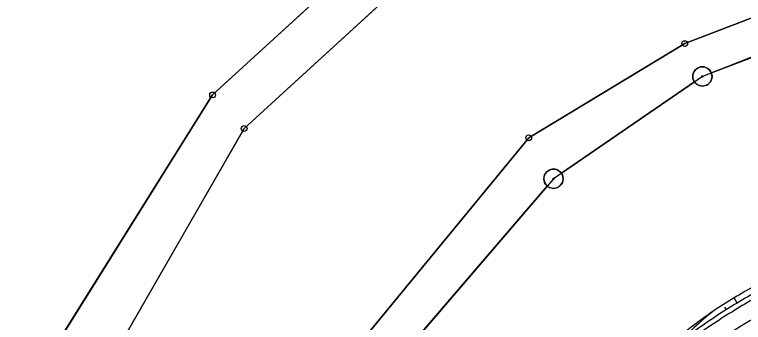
# Model space of a CAD drawing. Extents: x -495905 to -478420, y -1113297 to -1107716.
# Drawn here: x -479685.1 to -479609.4, y -1111443.9 to -1111411.9 of the extents above; entities that cross this region are included whole.
import ezdxf

# ---------------------------------------------------------------- set-up
doc = ezdxf.new("R2010")
doc.units = 0
for name, color, linetype in [('2D_VRSTEVNICE', 7, 'Continuous'), ('C5_HATCH_SLOPE_L', 7, 'Continuous'), ('C5_HRANA_TELESO', 7, 'Continuous'), ('C5_KORUNA', 7, 'Continuous'), ('C5_OSA', 7, 'Continuous'), ('C5_PRIKOP', 7, 'Continuous'), ('C5_ZPEVKRAJ', 7, 'Continuous'), ('ttp', 7, 'Continuous'), ('VODNÍ PLOCHY', 7, 'Continuous'), ('zamereni', 7, 'Continuous'), ('ZELEN MIMO LES', 7, 'Continuous')]:
    doc.layers.add(name, color=color, linetype=linetype)

msp = doc.modelspace()

# ---------------------------------------------------------------- linework, layer by layer
at = {"layer": '2D_VRSTEVNICE'}
for points in [[(-479673.316, -1111502.635), (-479669.011, -1111495.109), (-479667.665, -1111498.616), (-479667.33, -1111499.49), (-479663.585, -1111497.185), (-479663.259, -1111496.837), (-479649.237, -1111485.473), (-479646.093, -1111482.491), (-479642.915, -1111479.936), (-479642.641, -1111479.679), (-479638.397, -1111475.461), (-479637.279, -1111470.911), (-479634.008, -1111467.615), (-479631.776, -1111467.166), (-479623.796, -1111461.138), (-479622.028, -1111459.535), (-479621.481, -1111458.944), (-479619.991, -1111457.435), (-479612.672, -1111447.554), (-479608.464, -1111446.41), (-479602.13, -1111440.493), (-479601.18, -1111436.373), (-479599.8, -1111435.81), (-479581.64, -1111428.571), (-479573.165, -1111427.502), (-479555.84, -1111426.77), (-479553.258, -1111426.422), (-479551.911, -1111426.147), (-479539.825, -1111424.155), (-479535.179, -1111422.506), (-479532.9, -1111421.475), (-479531.636, -1111420.66)], [(-479654.773, -1111503.422), (-479648.636, -1111497.318), (-479641.723, -1111493.537), (-479637.854, -1111487.657), (-479636.418, -1111486.742), (-479625.847, -1111479.943), (-479624.092, -1111479.734), (-479603.025, -1111460.212), (-479602.135, -1111459.337), (-479601.513, -1111457.542), (-479598.219, -1111451.246), (-479595.44, -1111449.628), (-479594.777, -1111449.242), (-479582.909, -1111442.505), (-479582.558, -1111442.205), (-479582.196, -1111442.263), (-479568.582, -1111439.109)]]:
    msp.add_open_spline(points, degree=2, dxfattribs=at)
at = {"layer": 'C5_HATCH_SLOPE_L'}
for p, q in [((-479610.035, -1111441.899), (-479610.355, -1111441.365)), ((-479611.469, -1111442.054), (-479611.469, -1111442.054)), ((-479611.141, -1111442.577), (-479611.305, -1111442.316))]:
    msp.add_line(p, q, dxfattribs=at)
at = {"layer": 'C5_HRANA_TELESO'}
for centre, radius, start, end in [((-479577.825, -1111495.168), 62.873, 118.76987, 123.54456), ((-479576.565, -1111494.201), 62.783, 124.99058, 129.76734)]:
    msp.add_arc(centre, radius, start, end, dxfattribs=at)
at = {"layer": 'C5_KORUNA'}
for start, end in [(118.51298, 123.28763), (123.28763, 128.06227)]:
    msp.add_arc((-479578.067, -1111495.314), 62.25, start, end, dxfattribs=at)
at = {"layer": 'C5_OSA'}
msp.add_arc((-479578.067, -1111495.314), 60, 105.93368, 137.47016, dxfattribs=at)
at = {"layer": 'C5_PRIKOP'}
msp.add_arc((-479572.483, -1111490.798), 62.561, 129.84664, 134.65292, dxfattribs=at)
at = {"layer": 'C5_ZPEVKRAJ'}
for start, end in [(118.51298, 123.28763), (123.28763, 128.06227)]:
    msp.add_arc((-479578.067, -1111495.314), 61.75, start, end, dxfattribs=at)
at = {"layer": 'ttp'}
for points in [[(-479737.04, -1111542.57), (-479722.49, -1111529.88), (-479712.01, -1111512.51), (-479680.96, -1111446.45), (-479664.56, -1111420.28), (-479639.05, -1111396.92), (-479587.44, -1111373.34), (-479543.2, -1111335.08), (-479515.73, -1111305.37), (-479499.76, -1111274.07), (-479494.91, -1111252.29), (-479512.98, -1111227.33), (-479556.47, -1111277.92), (-479593.18, -1111320.95), (-479617.14, -1111334.83), (-479645.05, -1111357.86), (-479662.61, -1111370.74), (-479680.21, -1111388.04), (-479694.47, -1111402.46), (-479710.99, -1111423.24), (-479746.66, -1111429.4)], [(-479543.144, -1111391.456), (-479612.716, -1111417.994)], [(-479614.474, -1111418.916), (-479628.306, -1111428.414)], [(-479629.781, -1111429.739), (-479645.309, -1111447.851)]]:
    msp.add_lwpolyline(points, dxfattribs=at)
for centre, start, end in [((-479613.65, -1111418.35), 214.47709, 0), ((-479613.65, -1111418.35), 0, 20.8788), ((-479629.13, -1111428.98), 0, 34.47709), ((-479629.13, -1111428.98), 229.3915, 0)]:
    msp.add_arc(centre, 1, start, end, dxfattribs=at)
at = {"layer": 'VODNÍ PLOCHY'}
for points in [[(-479519.21, -1111207.72), (-479512.98, -1111227.33), (-479494.91, -1111252.29), (-479483.87, -1111248.61), (-479490, -1111274.12), (-479510.92, -1111309.16), (-479537.33, -1111341.97), (-479586.58, -1111376.4), (-479636.13, -1111400.73), (-479661.28, -1111423.76), (-479675.82, -1111449.04), (-479708.76, -1111513.89), (-479719.13, -1111532.95), (-479734.23, -1111546.43), (-479763.05, -1111559.8), (-479867.72, -1111580.39), (-479887.11, -1111587.29), (-479901.57, -1111597.25), (-479910.93, -1111610.19), (-479919.11, -1111625.77)], [(-479715.95, -1111559.84), (-479705.9, -1111550.01), (-479686.32, -1111523.12), (-479678.47, -1111506.3), (-479649.94, -1111446.95), (-479631.7, -1111424.73), (-479615.49, -1111414.94), (-479544.51, -1111387.73), (-479525.48, -1111376.2), (-479494.51, -1111344.32), (-479482.26, -1111323.84), (-479473.65, -1111303.61), (-479466.19, -1111271.71), (-479459.029, -1111241.243)]]:
    msp.add_lwpolyline(points, dxfattribs=at)
at = {"layer": 'zamereni'}
for p, q in [((-479664.56, -1111420.28), (-479639.05, -1111396.92)), ((-479661.28, -1111423.76), (-479636.13, -1111400.73)), ((-479615.49, -1111414.94), (-479583.62, -1111402.57)), ((-479582.38, -1111405.97), (-479613.65, -1111418.35)), ((-479631.7, -1111424.73), (-479615.49, -1111414.94)), ((-479613.65, -1111418.35), (-479629.13, -1111428.98)), ((-479664.56, -1111420.28), (-479680.96, -1111446.45)), ((-479675.82, -1111449.04), (-479661.28, -1111423.76)), ((-479649.94, -1111446.95), (-479631.7, -1111424.73)), ((-479629.13, -1111428.98), (-479645.96, -1111448.61))]:
    msp.add_line(p, q, dxfattribs=at)
for centre, radius in [((-479615.49, -1111414.94), 0.3), ((-479613.65, -1111418.35), 1), ((-479613.65, -1111418.35), 0.0655), ((-479664.56, -1111420.28), 0.3), ((-479661.28, -1111423.76), 0.3), ((-479631.7, -1111424.73), 0.3), ((-479629.13, -1111428.98), 1), ((-479629.13, -1111428.98), 0.0655)]:
    msp.add_circle(centre, radius, dxfattribs=at)
at = {"layer": 'ZELEN MIMO LES'}
for points in [[(-479459.029, -1111241.243), (-479466.19, -1111271.71), (-479473.65, -1111303.61), (-479482.26, -1111323.84), (-479494.51, -1111344.32), (-479525.48, -1111376.2), (-479544.51, -1111387.73), (-479615.49, -1111414.94), (-479631.7, -1111424.73), (-479649.94, -1111446.95), (-479678.47, -1111506.3), (-479686.32, -1111523.12), (-479675.819, -1111508.698)], [(-479612.716, -1111417.994), (-479543.144, -1111391.456)], [(-479628.306, -1111428.414), (-479614.474, -1111418.916)], [(-479645.309, -1111447.851), (-479629.781, -1111429.739)]]:
    msp.add_lwpolyline(points, dxfattribs=at)
for centre, start, end in [((-479613.65, -1111418.35), 20.8788, 180), ((-479613.65, -1111418.35), 180, 214.47709), ((-479629.13, -1111428.98), 34.47709, 180), ((-479629.13, -1111428.98), 180, 229.3915)]:
    msp.add_arc(centre, 1, start, end, dxfattribs=at)

doc.saveas('drawing.dxf')
